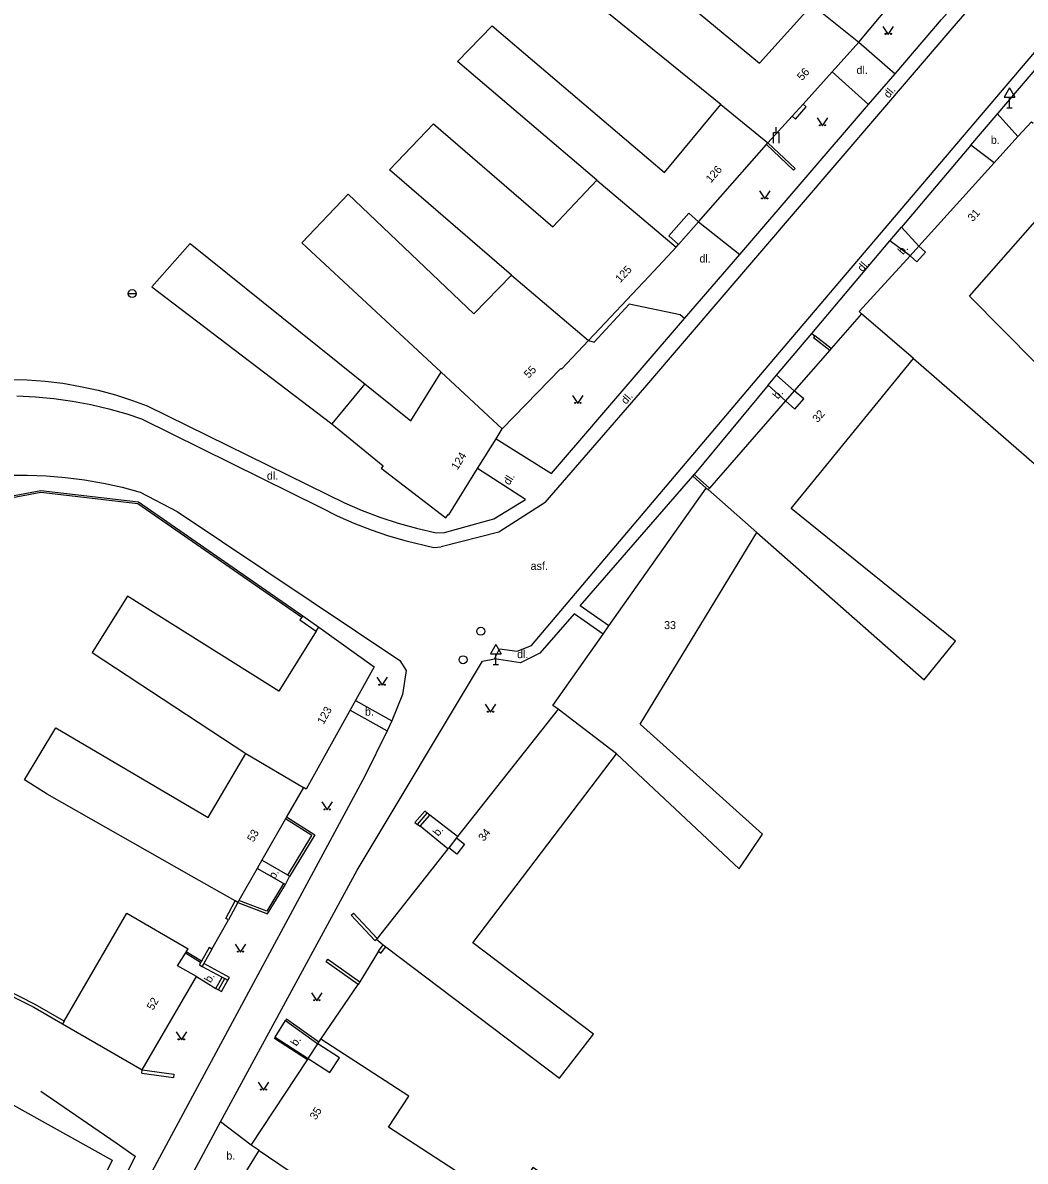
# Model space of a CAD drawing. Extents: x -582162 to -561283, y -1187583 to -1183539.
# Drawn here: x -569976.2 to -569882.3, y -1185373.8 to -1185267.1 of the extents above; entities that cross this region are included whole.
import ezdxf

# ---------------------------------------------------------------- set-up
doc = ezdxf.new("R2010")
doc.units = 0
for name, color, linetype in [('Vrstva 1', 7, 'Continuous'), ('Vrstva 10', 7, 'Continuous'), ('Vrstva 14', 7, 'Continuous'), ('Vrstva 3', 7, 'Continuous'), ('Vrstva 4', 7, 'Continuous'), ('Vrstva 5', 7, 'Continuous'), ('Vrstva 6', 7, 'Continuous'), ('Vrstva 9', 7, 'Continuous')]:
    doc.layers.add(name, color=color, linetype=linetype)

# ---------------------------------------------------------------- blocks, each defined once
blk = doc.blocks.new('1.079')
at = {"layer": 'Vrstva 1'}
for radius in [0.75, 0.001]:
    blk.add_circle((0, -0.001), radius, dxfattribs=at)
blk = doc.blocks.new('3.140')
at = {"layer": 'Vrstva 1'}
blk.add_lwpolyline([(-1, 1.5), (0, 0), (1, 1.5)], dxfattribs=at)
for centre in [(-0.5, 0.1), (0.5, 0.1)]:
    blk.add_circle(centre, 0.1, dxfattribs=at)
blk = doc.blocks.new('4.120')
at = {"layer": 'Vrstva 1'}
blk.add_line((0, 2), (0, 3), dxfattribs=at)
blk.add_lwpolyline([(-0.5, 0), (-0.5, 2), (0.5, 2), (0.5, 0)], dxfattribs=at)
blk = doc.blocks.new('5.270')
at = {"layer": 'Vrstva 1'}
for p, q in [((0, 3.732), (-1, 2)), ((0, 3.732), (1, 2)), ((-1, 2), (1, 2)), ((-0.5, 0), (0.5, 0)), ((0, 0), (0, 2))]:
    blk.add_line(p, q, dxfattribs=at)
blk = doc.blocks.new('8.110')
at = {"layer": 'Vrstva 1'}
blk.add_line((-0.75, 0), (0.75, 0), dxfattribs=at)
blk.add_circle((0, 0), 0.75, dxfattribs=at)

msp = doc.modelspace()

# ---------------------------------------------------------------- linework, layer by layer
at = {"layer": 'Vrstva 10'}
for points in [[(-569914.2, -1185294.82), (-569909.01, -1185288.82), (-569896.95, -1185274.76), (-569894.46, -1185271.86), (-569890.1, -1185266.79), (-569889.3, -1185265.87), (-569882.8, -1185258.34), (-569880.78, -1185256.08), (-569875.08, -1185249.57)], [(-569917.9, -1185301.28), (-569889.1, -1185267.63), (-569878.07, -1185254.86)], [(-569907.22, -1185300.26), (-569888.66, -1185278.42), (-569876.53, -1185264.16)], [(-569887.34, -1185278.57), (-569875.66, -1185264.83)], [(-569897.84, -1185268.9), (-569894.46, -1185271.86)], [(-569900.35, -1185271.68), (-569896.95, -1185274.76)], [(-569904.11, -1185275.84), (-569903.79, -1185276.13), (-569902.79, -1185274.97), (-569903.08, -1185274.7)], [(-569882.95, -1185277.74), (-569884.89, -1185275.6)], [(-569887.34, -1185278.57), (-569893.86, -1185286.25)], [(-569885.17, -1185280.22), (-569887.34, -1185278.57)], [(-569912.88, -1185285.73), (-569909.01, -1185288.82)], [(-569894.95, -1185287.54), (-569893.86, -1185286.25)], [(-569893.86, -1185286.25), (-569892.23, -1185288.01)], [(-569902.27, -1185296.21), (-569894.95, -1185287.54)], [(-569893.05, -1185288.92), (-569894.95, -1185287.54)], [(-569914.2, -1185294.82), (-569914.61, -1185294.47), (-569919.38, -1185293.45), (-569922.66, -1185297.02)], [(-569926.66, -1185309.33), (-569914.2, -1185294.82)], [(-569905.58, -1185300.13), (-569902.27, -1185296.21)], [(-569902.27, -1185296.21), (-569901.99, -1185296.44)], [(-569923.2, -1185296.86), (-569922.66, -1185297.02)], [(-569977.5, -1185300.51), (-569975.81, -1185300.55), (-569974.13, -1185300.68), (-569972.46, -1185300.88), (-569970.8, -1185301.17), (-569969.16, -1185301.53), (-569967.53, -1185301.97), (-569965.93, -1185302.48), (-569964.56, -1185302.99), (-569947.67, -1185311.3), (-569946.06, -1185312.08), (-569944.41, -1185312.79), (-569942.74, -1185313.42), (-569941.03, -1185313.98), (-569939.31, -1185314.46), (-569937.47, -1185314.89)], [(-569928.55, -1185325.46), (-569907.22, -1185300.26)], [(-569906.36, -1185301.06), (-569905.58, -1185300.13)], [(-569905.58, -1185300.13), (-569903.9, -1185301.58)], [(-569927.27, -1185312.04), (-569917.9, -1185301.28)], [(-569906.36, -1185301.06), (-569913.29, -1185309.44)], [(-569906.36, -1185301.06), (-569904.73, -1185302.53)], [(-569976.79, -1185302.07), (-569975.04, -1185302.15), (-569973.3, -1185302.31), (-569971.57, -1185302.55), (-569969.85, -1185302.87), (-569968.15, -1185303.27), (-569966.46, -1185303.75), (-569965.08, -1185304.2), (-569948.29, -1185312.53), (-569946.75, -1185313.3), (-569945.18, -1185314), (-569943.58, -1185314.63), (-569941.95, -1185315.18), (-569940.29, -1185315.66), (-569937.69, -1185316.28)], [(-569931.86, -1185306.09), (-569926.66, -1185309.33)], [(-569929.09, -1185311.78), (-569933.59, -1185308.86)], [(-570000, -1185317.1), (-569999.49, -1185316.73), (-569998, -1185315.73), (-569996.45, -1185314.81), (-569994.87, -1185313.95), (-569993.26, -1185313.17), (-569991.61, -1185312.45), (-569989.93, -1185311.81), (-569988.22, -1185311.25), (-569986.49, -1185310.76), (-569984.74, -1185310.35), (-569982.97, -1185310.02), (-569981.19, -1185309.77), (-569979.4, -1185309.6), (-569977.6, -1185309.5), (-569975.81, -1185309.49), (-569974.01, -1185309.56), (-569972.22, -1185309.71), (-569970.43, -1185309.93), (-569968.66, -1185310.24), (-569966.9, -1185310.62), (-569965.21, -1185311.07)], [(-569921.28, -1185323.62), (-569923.96, -1185321.73), (-569913.42, -1185309.59)], [(-569965.21, -1185311.07), (-569961.74, -1185312.89)], [(-569927.27, -1185312.04), (-569931.6, -1185314.83), (-569936.99, -1185316.22)], [(-569936.69, -1185314.88), (-569932.07, -1185313.57), (-569929.09, -1185311.78)], [(-569961.74, -1185312.89), (-569940.87, -1185326.85)], [(-569937.47, -1185314.89), (-569936.69, -1185314.88)], [(-569937.69, -1185316.28), (-569936.99, -1185316.22)], [(-569924.55, -1185322.48), (-569927.75, -1185326.17)], [(-569921.83, -1185324.4), (-569924.55, -1185322.48)], [(-569975.32, -1185403), (-569959.73, -1185373.88), (-569957.7, -1185370.11), (-569944.87, -1185346.52), (-569933.12, -1185326.93), (-569932, -1185326.7), (-569931.54, -1185325.76)], [(-569927.75, -1185326.17), (-569929.58, -1185327.09), (-569932, -1185326.7)], [(-569931.54, -1185325.76), (-569929.87, -1185326), (-569928.55, -1185325.46)], [(-569940.87, -1185326.85), (-569940.28, -1185327.79), (-569940.63, -1185330.05)], [(-569940.63, -1185330.05), (-569941.62, -1185332.52), (-569942.07, -1185333.45), (-569944.16, -1185337.72), (-569960.3, -1185367.69), (-569980.73, -1185405.6)], [(-569945.54, -1185331.52), (-569942.07, -1185333.45)], [(-569945.04, -1185330.62), (-569941.62, -1185332.52)], [(-569938.32, -1185341.18), (-569938.55, -1185341), (-569939.47, -1185342.06), (-569939.23, -1185342.23)], [(-569939.23, -1185342.23), (-569938.32, -1185341.18)], [(-569938.98, -1185342.4), (-569938.08, -1185341.36)], [(-569938.08, -1185341.36), (-569938.32, -1185341.18)], [(-569935.48, -1185343.37), (-569938.08, -1185341.36)], [(-569939.23, -1185342.23), (-569938.98, -1185342.4)], [(-569936.38, -1185344.51), (-569938.98, -1185342.4)], [(-569951.78, -1185347.77), (-569954.25, -1185346.36)], [(-569951.39, -1185347), (-569953.8, -1185345.57)], [(-569951.61, -1185347.87), (-569951.22, -1185347.1)], [(-569956.07, -1185349.55), (-569953.28, -1185350.61)], [(-569945.44, -1185350.75), (-569943.22, -1185353.11)], [(-569959.95, -1185356.49), (-569958.14, -1185357.61)], [(-569958.14, -1185357.61), (-569957.54, -1185356.54)], [(-569957.87, -1185357.74), (-569957.28, -1185356.68)], [(-569957.87, -1185357.74), (-569957.59, -1185357.88), (-569957, -1185356.83)], [(-569958.14, -1185357.61), (-569957.87, -1185357.74)], [(-569952.55, -1185362.17), (-569951.6, -1185360.6)], [(-569965.06, -1185365.53), (-569962.09, -1185365.95)], [(-569954.81, -1185372.29), (-569957.7, -1185370.11)]]:
    msp.add_lwpolyline(points, dxfattribs=at)
at = {"layer": 'Vrstva 4'}
for points in [[(-569897.84, -1185268.9), (-569893.81, -1185264.06)], [(-569903.08, -1185274.7), (-569900.35, -1185271.68), (-569897.84, -1185268.9)], [(-569904.11, -1185275.84), (-569903.08, -1185274.7)], [(-569906.37, -1185278.33), (-569904.11, -1185275.84)], [(-569885.17, -1185280.22), (-569882.95, -1185277.74), (-569881.67, -1185276.36), (-569881.51, -1185276.51)], [(-569912.88, -1185285.73), (-569906.51, -1185278.48)], [(-569906.51, -1185278.48), (-569906.37, -1185278.33)], [(-569892.23, -1185288.01), (-569885.17, -1185280.22)], [(-569912.88, -1185285.73), (-569913.78, -1185284.94), (-569915.66, -1185287.07), (-569914.76, -1185287.86)], [(-569914.76, -1185287.86), (-569912.88, -1185285.73)], [(-569917.55, -1185290.86), (-569915.34, -1185288.51)], [(-569915.34, -1185288.51), (-569914.99, -1185288.13)], [(-569914.99, -1185288.13), (-569914.76, -1185287.86)], [(-569893.05, -1185288.92), (-569892.23, -1185288.01)], [(-569893.05, -1185288.92), (-569892.42, -1185289.49), (-569891.6, -1185288.59), (-569892.23, -1185288.01)], [(-569897.59, -1185294.36), (-569897.81, -1185294.16), (-569893.05, -1185288.92)], [(-569923.2, -1185296.86), (-569917.55, -1185290.86)], [(-569964.12, -1185291.83), (-569947.25, -1185304.67)], [(-569897.59, -1185294.36), (-569900.44, -1185297.62)], [(-569931.28, -1185305.15), (-569925.78, -1185299.5), (-569925.72, -1185299.56), (-569923.2, -1185296.86)], [(-569900.57, -1185297.77), (-569903.9, -1185301.58)], [(-569900.44, -1185297.62), (-569900.57, -1185297.77)], [(-569944.17, -1185300.92), (-569947.25, -1185304.67)], [(-569903.9, -1185301.58), (-569904.73, -1185302.53)], [(-569904.73, -1185302.53), (-569903.85, -1185303.3), (-569903.02, -1185302.34), (-569903.9, -1185301.58)], [(-569904.73, -1185302.53), (-569911.86, -1185310.7)], [(-569947.25, -1185304.67), (-569942.45, -1185308.61), (-569942.63, -1185308.85), (-569936.58, -1185313.48), (-569936.35, -1185313.18), (-569936.29, -1185313.21), (-569933.59, -1185308.86)], [(-569933.59, -1185308.86), (-569931.86, -1185306.09), (-569931.28, -1185305.15)], [(-569921.28, -1185323.62), (-569912.16, -1185310.7)], [(-569912.16, -1185310.7), (-569911.97, -1185310.83)], [(-569911.86, -1185310.7), (-569911.97, -1185310.83)], [(-569948.46, -1185323.74), (-569943.28, -1185327.46), (-569949.66, -1185338.92), (-569949.92, -1185338.77)], [(-569948.72, -1185324.11), (-569948.46, -1185323.74)], [(-569921.83, -1185324.4), (-569921.28, -1185323.62)], [(-569926.05, -1185331.43), (-569926.54, -1185331.08), (-569921.83, -1185324.4)], [(-569926.05, -1185331.43), (-569935.48, -1185343.37)], [(-569949.92, -1185338.77), (-569951.49, -1185341.52)], [(-569951.59, -1185341.69), (-569953.8, -1185345.57)], [(-569951.49, -1185341.52), (-569951.59, -1185341.69)], [(-569935.57, -1185343.49), (-569936.3, -1185344.41)], [(-569935.57, -1185343.49), (-569934.81, -1185344.09), (-569935.54, -1185345.01), (-569936.3, -1185344.41)], [(-569935.48, -1185343.37), (-569935.57, -1185343.49)], [(-569936.38, -1185344.51), (-569943.01, -1185352.91)], [(-569936.3, -1185344.41), (-569936.38, -1185344.51)], [(-569954.25, -1185346.36), (-569955.97, -1185349.37)], [(-569953.8, -1185345.57), (-569954.25, -1185346.36)], [(-569956.33, -1185349.4), (-569960.41, -1185347.07)], [(-569956.07, -1185349.55), (-569956.33, -1185349.4)], [(-569955.97, -1185349.37), (-569956.07, -1185349.55)], [(-569960.9, -1185354.18), (-569960.72, -1185353.89)], [(-569943.01, -1185352.91), (-569943.08, -1185353)], [(-569943.08, -1185353), (-569942.44, -1185353.51)], [(-569942.44, -1185353.51), (-569942.2, -1185353.7)], [(-569959.95, -1185356.49), (-569961.72, -1185355.47), (-569960.98, -1185354.31)], [(-569960.98, -1185354.31), (-569960.9, -1185354.18)], [(-569965.02, -1185365.23), (-569959.95, -1185356.49)], [(-569972.35, -1185360.66), (-569972.5, -1185360.92)], [(-569972.5, -1185360.92), (-569965.02, -1185365.23)], [(-569991.83, -1185366.07), (-569989.4, -1185361.7), (-569967.85, -1185373.71), (-569970.53, -1185379.24)], [(-569948.48, -1185362.65), (-569948.28, -1185362.35)], [(-569949.47, -1185364.16), (-569948.56, -1185362.78)], [(-569949.47, -1185364.16), (-569947.44, -1185365.49), (-569946.54, -1185364.11), (-569948.56, -1185362.78)], [(-569948.56, -1185362.78), (-569948.48, -1185362.65)], [(-569954.06, -1185372.78), (-569954.81, -1185372.29), (-569949.55, -1185364.28)], [(-569949.55, -1185364.28), (-569949.47, -1185364.16)], [(-569955.78, -1185375.56), (-569954.06, -1185372.78)]]:
    msp.add_lwpolyline(points, dxfattribs=at)
at = {"layer": 'Vrstva 5'}
for points in [[(-569910.78, -1185274.75), (-569929.54, -1185259.54), (-569925.64, -1185255.6), (-569907.15, -1185270.88), (-569902.23, -1185265.41), (-569897.84, -1185268.9)], [(-569922.4, -1185281.83), (-569935.48, -1185270.71), (-569932.22, -1185267.38), (-569916.07, -1185281.12), (-569910.78, -1185274.75), (-569906.37, -1185278.33)], [(-569930.42, -1185290.74), (-569941.86, -1185280.87), (-569937.72, -1185276.56), (-569926.53, -1185286.22)], [(-569892.74, -1185298.57), (-569876.35, -1185312.81), (-569871.86, -1185308.49), (-569887.49, -1185292.72), (-569876.97, -1185280.78)], [(-569926.53, -1185286.22), (-569922.4, -1185281.83), (-569914.99, -1185288.13)], [(-569931.28, -1185305.15), (-569937, -1185299.84), (-569950.08, -1185287.72), (-569945.72, -1185283.14), (-569933.94, -1185294.36), (-569930.42, -1185290.74), (-569923.2, -1185296.86)], [(-569964.12, -1185291.83), (-569960.53, -1185287.76), (-569939.85, -1185304.4)], [(-569907.43, -1185314.86), (-569891.73, -1185328.69), (-569888.8, -1185325.06), (-569904.2, -1185312.62), (-569892.74, -1185298.57), (-569897.59, -1185294.36)], [(-569939.85, -1185304.4), (-569937, -1185299.84)], [(-569920.58, -1185335.6), (-569909.07, -1185346.4), (-569906.89, -1185343.14), (-569918.35, -1185332.82), (-569907.43, -1185314.86), (-569911.97, -1185310.83)], [(-569948.72, -1185324.11), (-569952.21, -1185329.73), (-569966.42, -1185320.84), (-569969.71, -1185326.1), (-569955.31, -1185335.57)], [(-569942.2, -1185353.7), (-569925.91, -1185366), (-569922.74, -1185361.9), (-569934.03, -1185353.33), (-569920.58, -1185335.6), (-569926.05, -1185331.43)], [(-569960.41, -1185347.07), (-569973.95, -1185339.4), (-569976.07, -1185338.04), (-569973.12, -1185333.17), (-569958.84, -1185341.57), (-569955.31, -1185335.57), (-569949.92, -1185338.77)], [(-569972.35, -1185360.66), (-569966.48, -1185350.55), (-569960.72, -1185353.89)], [(-569954.06, -1185372.78), (-569948.62, -1185376.49), (-569938, -1185383.73), (-569935.64, -1185379.84), (-569926.65, -1185385.29), (-569922.4, -1185378.28), (-569928.4, -1185374.39), (-569930.68, -1185377.91), (-569941.94, -1185370.61), (-569940.05, -1185367.69), (-569948.28, -1185362.35)]]:
    msp.add_lwpolyline(points, dxfattribs=at)
at = {"layer": 'Vrstva 9'}
for points in [[(-569906.37, -1185278.33), (-569903.83, -1185280.76), (-569903.97, -1185280.91), (-569906.51, -1185278.48)], [(-569901.99, -1185296.44), (-569902.11, -1185296.6), (-569900.57, -1185297.77)], [(-569900.44, -1185297.62), (-569901.99, -1185296.44)], [(-569913.42, -1185309.59), (-569913.29, -1185309.44)], [(-569912.16, -1185310.7), (-569913.42, -1185309.59)], [(-569913.29, -1185309.44), (-569911.86, -1185310.7)], [(-569982.05, -1185312.33), (-569974.54, -1185310.92), (-569965.38, -1185311.99), (-569949.98, -1185322.67)], [(-569982.05, -1185312.33), (-569982.02, -1185312.48), (-569974.54, -1185311.07), (-569965.44, -1185312.14), (-569950.06, -1185322.79)], [(-569950.06, -1185322.79), (-569950.24, -1185323.04), (-569948.72, -1185324.11)], [(-569949.98, -1185322.67), (-569950.06, -1185322.79)], [(-569949.98, -1185322.67), (-569948.46, -1185323.74)], [(-569951.39, -1185347), (-569949.13, -1185343.26), (-569951.59, -1185341.69)], [(-569951.49, -1185341.52), (-569948.86, -1185343.2), (-569951.22, -1185347.1)], [(-569951.22, -1185347.1), (-569951.39, -1185347)], [(-569951.78, -1185347.77), (-569953.36, -1185350.36), (-569955.97, -1185349.37)], [(-569953.28, -1185350.61), (-569951.61, -1185347.87)], [(-569951.61, -1185347.87), (-569951.78, -1185347.77)], [(-569956.94, -1185351.18), (-569957.2, -1185351.04), (-569956.33, -1185349.4)], [(-569956.07, -1185349.55), (-569956.94, -1185351.18)], [(-569945.44, -1185350.75), (-569945.22, -1185350.54), (-569943.01, -1185352.91)], [(-569958.49, -1185353.91), (-569956.94, -1185351.18)], [(-569958.49, -1185353.91), (-569958.75, -1185353.76), (-569959.47, -1185355.04)], [(-569958.49, -1185353.91), (-569959.26, -1185355.28)], [(-569943.22, -1185353.11), (-569943.08, -1185353)], [(-569942.89, -1185354.12), (-569942.44, -1185353.51)], [(-569942.89, -1185354.12), (-569942.65, -1185354.3), (-569942.2, -1185353.7)], [(-569959.55, -1185355.17), (-569960.98, -1185354.31)], [(-569959.47, -1185355.04), (-569960.9, -1185354.18)], [(-569944.79, -1185357.22), (-569947.8, -1185355.12), (-569947.63, -1185354.87), (-569944.62, -1185356.98)], [(-569942.89, -1185354.12), (-569944.62, -1185356.98)], [(-569972.35, -1185360.66), (-569975.05, -1185359.1), (-569982.39, -1185355.4), (-569982.52, -1185355.67)], [(-569982.52, -1185355.67), (-569975.19, -1185359.36), (-569972.5, -1185360.92)], [(-569959.55, -1185355.17), (-569959.67, -1185355.39), (-569959.41, -1185355.54)], [(-569959.47, -1185355.04), (-569959.55, -1185355.17)], [(-569959.26, -1185355.28), (-569959.41, -1185355.54)], [(-569959.41, -1185355.54), (-569957.54, -1185356.54)], [(-569957, -1185356.83), (-569956.86, -1185356.57), (-569959.26, -1185355.28)], [(-569957.54, -1185356.54), (-569957.28, -1185356.68)], [(-569957.28, -1185356.68), (-569957, -1185356.83)], [(-569944.62, -1185356.98), (-569944.79, -1185357.22)], [(-569948.28, -1185362.35), (-569944.79, -1185357.22)], [(-569948.48, -1185362.65), (-569951.51, -1185360.48), (-569951.6, -1185360.6)], [(-569951.6, -1185360.6), (-569948.56, -1185362.78)], [(-569949.55, -1185364.28), (-569952.63, -1185362.3), (-569952.55, -1185362.17)], [(-569952.55, -1185362.17), (-569949.47, -1185364.16)], [(-569965.06, -1185365.53), (-569965.02, -1185365.23)], [(-569965.02, -1185365.23), (-569962.05, -1185365.65), (-569962.09, -1185365.95)], [(-569974.54, -1185367.23), (-569967.46, -1185372.08), (-569965.69, -1185373.34), (-569968.91, -1185379.9)]]:
    msp.add_lwpolyline(points, dxfattribs=at)

# ---------------------------------------------------------------- block references
at = {"layer": 'Vrstva 1', "xscale": 0.5, "yscale": 0.5}
for p in [(-569933.29, -1185324.12), (-569934.95, -1185326.79)]:
    msp.add_blockref('1.079', p, dxfattribs=at)
at = {"layer": 'Vrstva 3', "xscale": 0.5, "yscale": 0.5}
for p in [(-569895.09, -1185268.17), (-569901.25, -1185276.74), (-569906.68, -1185283.6), (-569924.2, -1185302.77), (-569942.55, -1185329.19), (-569932.37, -1185331.71), (-569947.69, -1185340.87), (-569955.81, -1185354.2), (-569948.65, -1185358.76), (-569961.36, -1185362.42), (-569953.67, -1185367.13)]:
    msp.add_blockref('3.140', p, dxfattribs=at)
at = {"layer": 'Vrstva 9', "xscale": 0.5, "yscale": 0.5}
for name, p in [('5.270', (-569883.72, -1185275.05)), ('4.120', (-569905.61, -1185278.38)), ('8.110', (-569965.97, -1185292.47)), ('5.270', (-569931.88, -1185327.23))]:
    msp.add_blockref(name, p, dxfattribs=at)

# ---------------------------------------------------------------- texts
at = {"layer": 'Vrstva 14'}
for s, p in [('dl.', (-569898.07, -1185271.89)), ('b.', (-569885.48, -1185278.44)), ('dl.', (-569912.79, -1185289.56)), ('dl.', (-569953.34, -1185309.91)), ('asf.', (-569928.62, -1185318.37)), ('dl.', (-569929.89, -1185326.64)), ('b.', (-569944.15, -1185332.03)), ('b.', (-569957.14, -1185373.65))]:
    msp.add_text(s, height=0.75, dxfattribs=at).set_placement(p)
for s, rotation, p in [(' dl.', 49.441, (-569895.23, -1185274.42)), (' b.', 47.821, (-569893.91, -1185289.09)), ('dl.', 49.001, (-569897.51, -1185290.48)), (' dl.', 49.441, (-569919.85, -1185303.12)), (' b.', 50.013, (-569905.61, -1185302.64)), (' dl.', 58.135, (-569930.76, -1185310.72)), ('b.', 51.713, (-569937.26, -1185343.4)), ('b.', 60.284, (-569952.6, -1185347.4)), ('b.', 60.284, (-569958.61, -1185357.13)), ('b.', 56.697, (-569950.56, -1185363.08))]:
    msp.add_text(s, height=0.75, rotation=rotation, dxfattribs=at).set_placement(p)
at = {"layer": 'Vrstva 6'}
for s, rotation, p in [('56', 47.869, (-569903.17, -1185272.56)), ('126', 48.665, (-569911.72, -1185282.14)), ('31', 47.8, (-569887.18, -1185285.78)), ('125', 46.758, (-569920.22, -1185291.5)), ('55', 45.735, (-569928.8, -1185300.46)), ('32', 48.868, (-569901.72, -1185304.62)), ('124', 58.135, (-569935.48, -1185309.06)), ('123', 60.894, (-569948.03, -1185332.91)), ('53', 60.284, (-569954.6, -1185343.94)), ('34', 51.713, (-569933.01, -1185343.87)), ('52', 59.882, (-569964.01, -1185359.7)), ('35', 58.083, (-569948.75, -1185369.98))]:
    msp.add_text(s, height=0.75, rotation=rotation, dxfattribs=at).set_placement(p)
msp.add_text('33', height=0.75, dxfattribs=at).set_placement((-569916.11, -1185323.92))

doc.saveas('drawing.dxf')
